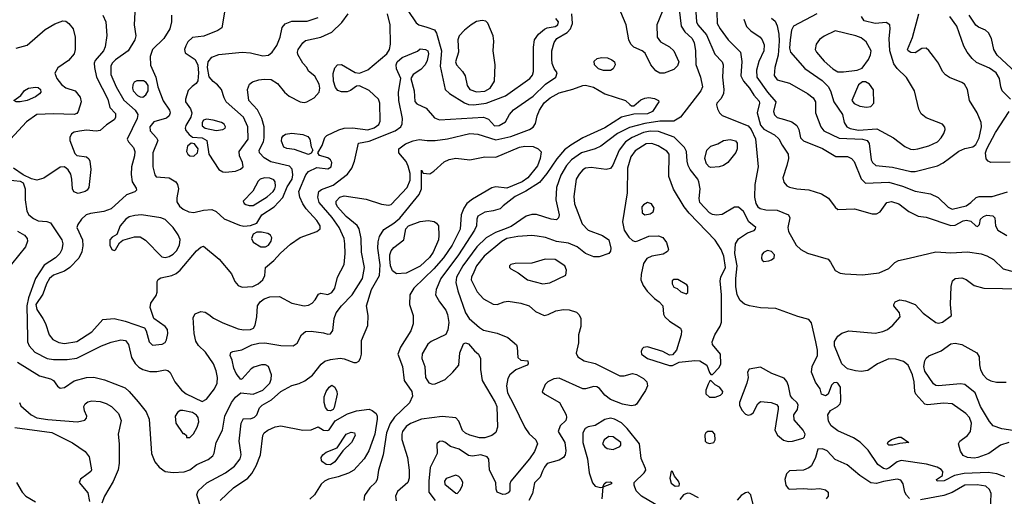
# Model space of a CAD drawing. Extents: x 1173029 to 1307123, y 522559 to 678521.
# Tile 511 of 623: x 1229111 to 1236252, y 649994 to 653452. Entities that reach past the tile are written whole.
import ezdxf

# ---------------------------------------------------------------- set-up
doc = ezdxf.new("R2010")
doc.units = 0

msp = doc.modelspace()

# ---------------------------------------------------------------- linework, layer by layer
at = {"layer": '0CON10XD'}
for points in [[(1233887.5, 653585), (1233909.1, 653405), (1233934.2, 653364.2), (1233985, 653318.5), (1234002.9, 653285), (1234012.7, 653225), (1234015.7, 653125.7), (1234048.2, 653035), (1234062.7, 652965), (1234051.1, 652935), (1233904.8, 652745.2), (1233855, 652716.6), (1233804.4, 652714.4), (1233755, 652716.3), (1233645, 652699.7), (1233535, 652670), (1233448, 652625), (1233325.8, 652534.2), (1233284.8, 652515.2), (1233185, 652485.3), (1233112.7, 652435), (1233076.2, 652393.8), (1233036.3, 652323.7), (1233005.3, 652235), (1232999.6, 652145), (1233023.1, 652035), (1233020, 652015), (1233005, 652000.8), (1232965, 652003.6), (1232858.2, 652038.2), (1232825, 652038.8), (1232784.8, 652025.2), (1232675, 651952.4), (1232619.5, 651929.5)], [(1228976.7, 652295), (1229115, 652280), (1229137.3, 652267.3), (1229150.6, 652225), (1229151.5, 652145), (1229163.7, 652063.7), (1229178.1, 652035), (1229209.9, 652009.9), (1229245, 651992.8), (1229308.6, 651988.6), (1229335, 651978.1), (1229417.5, 651855), (1229422.9, 651825), (1229416.2, 651785), (1229401.8, 651755), (1229371.8, 651725), (1229289.1, 651670.9), (1229224.4, 651575), (1229174.8, 651435), (1229163.9, 651375), (1229166.4, 651146.4), (1229168.5, 651115), (1229180, 651085), (1229220.5, 651040.5), (1229310, 650995), (1229355, 650986.2), (1229455, 650985.9), (1229525, 650996.1), (1229705, 651086), (1229775, 651111.8), (1229845, 651129.5), (1229877.5, 651125), (1229899.2, 651095), (1229922.3, 651002.3), (1229948.1, 650958.1), (1229975, 650930.5), (1230005, 650914.6), (1230055, 650900), (1230105, 650900), (1230165, 650910.8), (1230185, 650906), (1230201.7, 650891.7), (1230235.8, 650825), (1230283.8, 650763.8), (1230318.5, 650738.5), (1230435, 650681.4), (1230465, 650700), (1230524.5, 650775), (1230542.7, 650815), (1230545.3, 650855), (1230535.2, 650905.2), (1230515.9, 650955), (1230459.7, 651039.7), (1230407.5, 651087.5), (1230389.2, 651119.2), (1230377.3, 651175), (1230368.1, 651291.9), (1230382.6, 651317.4), (1230424.6, 651335.4), (1230455, 651331.1), (1230482.7, 651312.7), (1230517.1, 651287.1), (1230583.3, 651253.3), (1230695, 651208.9), (1230735, 651200.7), (1230785, 651203.9), (1230805.6, 651215), (1230817.9, 651235), (1230830, 651295), (1230834.7, 651375.3), (1230855.7, 651404.3), (1230885, 651426.7), (1230925, 651440.4), (1230995, 651444.4), (1231085, 651394.5), (1231175, 651376.7), (1231205, 651381.1), (1231231.2, 651395), (1231255, 651420), (1231279.3, 651460.7), (1231295, 651466.7), (1231345, 651458.1), (1231375, 651471.9), (1231395.6, 651505), (1231415.7, 651585), (1231463.3, 651675), (1231471.1, 651755), (1231470.4, 651825), (1231463.2, 651865), (1231428.2, 651945), (1231376.3, 652016.3), (1231283.5, 652125), (1231274.1, 652165), (1231281.5, 652205), (1231300.2, 652219.8), (1231385, 652251.4), (1231489.4, 652330.6), (1231519.2, 652375), (1231540, 652425), (1231567.5, 652555), (1231645, 652570), (1231835.2, 652644.8), (1231875.5, 652675), (1231884.6, 652695), (1231887.7, 652735), (1231860.5, 652865), (1231859.5, 652925), (1231876, 653025), (1231844.6, 653094.6), (1231841.1, 653125), (1231849.6, 653145), (1231885, 653176.3), (1231995.6, 653224.4), (1232015, 653240), (1232055, 653236), (1232072, 653225), (1232076.7, 653205), (1232066.2, 653155), (1232052.7, 653125), (1232019.4, 653090.6), (1231965.8, 653055), (1231947.5, 653025), (1231972.9, 652935), (1231977.9, 652857.9), (1231991.3, 652841.3), (1232059.4, 652809.4), (1232120.5, 652740.5), (1232155, 652724), (1232474.1, 652744.1), (1232511.1, 652731.1), (1232555, 652682.7), (1232588.8, 652685), (1232635, 652711.2), (1232663.3, 652765), (1232692.9, 652797.1), (1232835, 652897.2), (1232925, 652984), (1232998.9, 653035), (1233009.5, 653065), (1232987.7, 653097.7), (1232973.1, 653133.1), (1232969.8, 653165), (1232971.7, 653225), (1232987.1, 653285), (1233007.9, 653315), (1233081.9, 653358.1), (1233105.3, 653385), (1233121.5, 653425), (1233115.5, 653494.5)], [(1229715, 653484), (1229736.2, 653435), (1229743.8, 653336.2), (1229731.1, 653255), (1229718.9, 653225), (1229658.8, 653155), (1229651.4, 653135), (1229652.4, 653105), (1229667.4, 653035), (1229750.3, 652875), (1229764.5, 652814.5), (1229805, 652770), (1229805, 652742.5), (1229795, 652724), (1229741.2, 652688.8), (1229695, 652648.8), (1229665, 652644), (1229595, 652649.4), (1229545, 652643.3), (1229506.7, 652635), (1229487.4, 652622.6), (1229475, 652597.5), (1229475.5, 652575), (1229509.8, 652479.8), (1229525, 652466.9), (1229595.9, 652455.9), (1229612.3, 652442.3), (1229620, 652425), (1229625.8, 652365.8), (1229611.4, 652235), (1229600.8, 652215), (1229586, 652205), (1229535, 652190.4), (1229503.5, 652203.5), (1229492.9, 652225), (1229490.3, 652295), (1229481.2, 652331.2), (1229463.5, 652363.5), (1229435, 652384.5), (1229405, 652381.1), (1229285, 652302.9), (1229235, 652288.1), (1229197, 652297), (1229135, 652326.2), (1229065, 652373.8)], [(1229947.1, 653505), (1229942.2, 653415), (1229952.9, 653335), (1229945.6, 653305), (1229898.5, 653225), (1229805, 653159.6), (1229781.8, 653135), (1229772.7, 653115), (1229771.3, 653055), (1229811.7, 652965), (1229866.7, 652866.7), (1229948.4, 652795), (1229967.5, 652765), (1229962.2, 652735), (1229890, 652585), (1229899.1, 652565), (1229935.4, 652525), (1229946.3, 652496.3), (1229943.5, 652465), (1229920.9, 652385), (1229919.3, 652329.3), (1229927.8, 652275), (1229955, 652230), (1229957.5, 652215), (1229945, 652202.9), (1229885, 652180), (1229775, 652080), (1229720.2, 652059.8), (1229623.4, 652046.6), (1229594.2, 652035), (1229559.4, 652005), (1229532.5, 651965), (1229526.5, 651945), (1229565.4, 651855), (1229568.1, 651811.9), (1229562.3, 651767.7), (1229538.7, 651721.3), (1229475, 651654.5), (1229435, 651626.2), (1229355, 651597.8), (1229326.7, 651575), (1229305, 651536.5), (1229279.5, 651460.5), (1229228.9, 651385), (1229235, 651349.1), (1229279.5, 651285), (1229297.7, 651247.7), (1229323.8, 651165), (1229351.5, 651131.5), (1229395, 651110.8), (1229435, 651102.8), (1229525, 651117.2), (1229635, 651187.3), (1229714.3, 651275.7), (1229795, 651283.6), (1229875, 651265.8), (1230016.3, 651216.3), (1230028.6, 651195), (1230049.4, 651115), (1230075, 651091.1), (1230145, 651096.9), (1230165, 651109.2), (1230175, 651130), (1230184.2, 651174.2), (1230182, 651205), (1230166.4, 651226.4), (1230085, 651283.8), (1230057.5, 651365), (1230061.8, 651395), (1230099.6, 651450.4), (1230108.9, 651475), (1230107.7, 651552.3), (1230115, 651568), (1230135, 651578.9), (1230215, 651596.8), (1230245, 651609.6), (1230274.4, 651635.6), (1230394.3, 651775), (1230425, 651800.8), (1230445, 651808), (1230556.9, 651715), (1230647.5, 651607.5), (1230672.5, 651552.5), (1230695, 651524.4), (1230725, 651510.4), (1230803, 651517), (1230840, 651535), (1230875.5, 651565), (1230889.5, 651595), (1230894.5, 651655), (1230955.2, 651704.8), (1231002.8, 651757.2)], [(1230212.9, 653485), (1230213, 653437), (1230198.9, 653385), (1230156.7, 653315), (1230075, 653235.6), (1230057.9, 653185), (1230060.6, 653120.6), (1230099.4, 653035), (1230112.9, 652965), (1230151.9, 652861.9), (1230197.5, 652795), (1230202.2, 652775), (1230194.4, 652755), (1230175, 652737.5), (1230085, 652710.4), (1230055.4, 652675), (1230057.9, 652645), (1230104.4, 652595), (1230113.1, 652575), (1230077.1, 652485), (1230075.8, 652385), (1230091.2, 652325), (1230101.7, 652311.7), (1230195, 652303.8), (1230244.3, 652274.3), (1230255.5, 652255.5), (1230261.8, 652225), (1230249.8, 652160.2), (1230250.8, 652130.8), (1230268.9, 652098.9), (1230296.9, 652076.9), (1230337.1, 652057.1), (1230375, 652053.8), (1230445, 652069.5), (1230505, 652073.5), (1230535, 652060.6), (1230595, 652006.7), (1230705, 651960), (1230735.5, 651954.5), (1230785, 651957.5), (1230830, 651975), (1230867.7, 652035), (1230955.6, 652094.4), (1231019.2, 652160.8), (1231051.5, 652238.5), (1231086.1, 652295), (1231091.9, 652325), (1231086.2, 652366.2), (1231068.3, 652388.2), (1230931.5, 652421.5), (1230885, 652448.5), (1230850.9, 652485), (1230848.5, 652505), (1230878.4, 652565), (1230885.3, 652595), (1230883.5, 652675), (1230868, 652735), (1230835, 652796.5), (1230773.6, 652865), (1230762.2, 652945), (1230777.2, 652982.8), (1230800.4, 652999.6), (1230845.4, 653014.6), (1230885, 653020.9), (1230935, 653017.5), (1230979.8, 652989.8), (1231030.9, 652925), (1231065, 652896.2), (1231145, 652856.2), (1231175, 652851.3), (1231193.8, 652855), (1231247.1, 652885), (1231282.3, 652925), (1231287.5, 652955), (1231283.3, 652985), (1231252.4, 653042.4), (1231205, 653077.5), (1231192.5, 653105), (1231165, 653136.7), (1231129.1, 653199.1), (1231125.7, 653215), (1231130.6, 653235), (1231165, 653284), (1231185, 653299.4), (1231295, 653325.4), (1231375, 653361.5), (1231448.1, 653431.9), (1231494.4, 653495)], [(1230596.2, 653505), (1230576.9, 653393.1), (1230547.1, 653372.9), (1230447.4, 653332.6), (1230365, 653323.1), (1230329.5, 653290.5), (1230315, 653261.2), (1230306.5, 653235), (1230311.2, 653211.2), (1230382.6, 653162.6), (1230402.7, 653122.7), (1230408.5, 653065), (1230402.9, 653007.1), (1230391.4, 652988.6), (1230362, 652968), (1230332.3, 652937.7), (1230312.5, 652875), (1230314.7, 652855), (1230350, 652805), (1230360, 652775), (1230352.4, 652745), (1230316.1, 652685), (1230311.8, 652665), (1230316.9, 652646.9), (1230339.1, 652619.1), (1230365, 652599.5), (1230435, 652593.8), (1230468.2, 652575), (1230482.3, 652475), (1230554.4, 652364.4), (1230585, 652347.5), (1230604.5, 652344.5), (1230675, 652353.1), (1230713.2, 652366.8), (1230732, 652385), (1230726.9, 652415), (1230705.5, 652465), (1230703.5, 652495), (1230768.2, 652585), (1230766.5, 652675), (1230734.6, 652745), (1230609.5, 652855), (1230593.9, 652883.9), (1230574.4, 652945), (1230545, 652979.4), (1230513.1, 653003.1), (1230486.3, 653036.3), (1230474, 653104), (1230477.7, 653145), (1230505, 653179.1), (1230555, 653198.9), (1230725, 653215.5), (1230785, 653211.8), (1230875, 653188.4), (1230915, 653194.6), (1230943.2, 653216.8), (1230975.2, 653264.8), (1231001.3, 653325), (1231015.5, 653395), (1231037.4, 653422.6), (1231085, 653441.8), (1231195, 653440.7), (1231275, 653467.7)], [(1231002.8, 651757.2), (1231075, 651822.9), (1231145, 651870.8), (1231265, 651915.4), (1231291.5, 651935), (1231290.9, 651955), (1231265, 651995.7), (1231189.3, 652079.3), (1231164.6, 652115), (1231142.3, 652165), (1231134.7, 652205), (1231187.3, 652325), (1231205, 652351.4), (1231265, 652378.6), (1231345, 652368.9), (1231370.6, 652385), (1231375.5, 652415), (1231364.2, 652435), (1231345, 652448.6), (1231286.4, 652466.4), (1231272.5, 652485), (1231305, 652540), (1231323.4, 652596.6), (1231339.3, 652610.7), (1231425, 652653.2), (1231464.7, 652665.3), (1231525, 652667.1), (1231635, 652652.3), (1231682.3, 652667.7), (1231715, 652692.2), (1231726.2, 652715), (1231723.8, 652845), (1231712.7, 652875), (1231645, 652936.9), (1231575, 652972), (1231555, 652970), (1231511.1, 652938.9), (1231485, 652928.4), (1231445, 652927.1), (1231418.3, 652938.2), (1231400.4, 652960.4), (1231388.2, 653005), (1231385, 653060), (1231396.7, 653103.3), (1231416.9, 653123.1), (1231445, 653125.7), (1231545, 653068.6), (1231575, 653064), (1231635, 653088.6), (1231773.1, 653205), (1231793.8, 653235), (1231799.6, 653275), (1231798.9, 653415), (1231778.6, 653495)], [(1231925, 653517.8), (1231987.7, 653427.7), (1232007.1, 653415), (1232063.8, 653396.2), (1232118.9, 653378.9), (1232135, 653353.8), (1232169.6, 653225), (1232159.8, 653115), (1232197.7, 652945), (1232227.5, 652915), (1232337.5, 652847.5), (1232365, 652836.2), (1232405, 652834.3), (1232495, 652847), (1232635, 652898.6), (1232811.5, 653025), (1232830.2, 653049.8), (1232838.2, 653075), (1232837.6, 653252.4), (1232844.3, 653305), (1232873.1, 653346.9), (1232917.6, 653382.4), (1232937.8, 653392.2), (1232995, 653402.9), (1233015.2, 653414.8), (1233018.5, 653435), (1233000.2, 653460.2)], [(1233785, 653062.9), (1233755, 653063.8), (1233725, 653081.2), (1233689.6, 653125), (1233647.5, 653207.5), (1233625, 653225.5), (1233565, 653252.1), (1233543.7, 653273.7), (1233529.8, 653305), (1233510.8, 653415), (1233471.1, 653505)], [(1233772, 653508), (1233732.5, 653415), (1233735.6, 653325), (1233759.8, 653289.8), (1233825, 653255.7), (1233855, 653225.7), (1233890.9, 653145), (1233882.7, 653117.3), (1233855, 653090), (1233785, 653062.9)], [(1234016, 653505), (1234021.1, 653435), (1234028.7, 653415), (1234092, 653342), (1234151.7, 653201.7), (1234205.5, 653145), (1234214.5, 653125), (1234207.3, 653035), (1234219.1, 652945), (1234216.7, 652915), (1234199.8, 652880.2), (1234166.7, 652845), (1234163.8, 652835), (1234171.2, 652805), (1234186.2, 652775), (1234206.8, 652756.8), (1234395, 652681.8), (1234416, 652655), (1234446.7, 652586.7), (1234466.1, 652385), (1234442.2, 652255), (1234440, 652165), (1234449.1, 652119.1), (1234464.2, 652094.2), (1234481.2, 652081.2), (1234523, 652073), (1234605, 652070), (1234686.2, 652035), (1234696, 652015), (1234682.5, 651945), (1234687.5, 651915), (1234744, 651815), (1234775.5, 651785.5), (1234825, 651758.6), (1234973.7, 651713.7), (1234992.9, 651692.9), (1235025, 651631.4), (1235062.6, 651612.6), (1235095, 651606.9), (1235225, 651600.5), (1235343.7, 651616.3), (1235415, 651647.1), (1235459.4, 651690.6), (1235484.4, 651705.6), (1235561.4, 651721.4), (1235755, 651767.3), (1235865, 651760), (1235985, 651768.7), (1236083.9, 651753.9), (1236125, 651739.1), (1236175, 651712.7), (1236245, 651644.6), (1236325, 651623.1)], [(1234166.9, 653505), (1234170, 653425), (1234190.4, 653385), (1234250, 653305), (1234338.5, 653215), (1234347.6, 653147.6), (1234341.8, 653045), (1234360.7, 653005), (1234405, 652955.4), (1234436.9, 652905), (1234475, 652860), (1234476.9, 652845), (1234460, 652775), (1234485, 652685.7), (1234507.1, 652657.1), (1234586.4, 652616.4), (1234616.8, 652586.8), (1234640.4, 652540.4), (1234685, 652476.7), (1234686.7, 652445), (1234675.6, 652395), (1234645.6, 652305), (1234653.6, 652273.6), (1234675.5, 652245.5), (1234695.5, 652235.5), (1234747.5, 652225), (1234835, 652218.5), (1234927.4, 652187.4), (1234976.3, 652156.3), (1235025, 652091.1), (1235045, 652075.5), (1235165, 652079.2), (1235295, 652044.4), (1235325, 652044.4), (1235353.2, 652056.8), (1235401.2, 652125), (1235435, 652132.9), (1235486.7, 652115), (1235560, 652060), (1235626.8, 652026.8), (1235685, 652018.2), (1235865, 651958.9), (1235895, 651961.9), (1235955, 651993.3), (1235977.7, 651997.7), (1236009.5, 651989.5), (1236045, 651956.7), (1236058.3, 651951.7), (1236072.5, 651965), (1236078.8, 652005), (1236101.2, 652025), (1236125, 652033.3), (1236168.3, 652028.3), (1236183.2, 652013.2), (1236188.6, 651955), (1236205.8, 651925), (1236270, 651885)], [(1234362.7, 653455), (1234383, 653403), (1234415, 653370.5), (1234480.6, 653325), (1234496.5, 653305), (1234509.5, 653269.5), (1234509.2, 653225), (1234472.2, 653147.8), (1234454.3, 653085.7), (1234458.6, 653035), (1234535.2, 652925), (1234594.6, 652855), (1234578.2, 652785), (1234585, 652760.6), (1234605, 652742.5), (1234657.3, 652727.3), (1234710.2, 652710.2), (1234746.7, 652685), (1234763.1, 652655), (1234773.1, 652595), (1234795, 652572.1), (1234935, 652517.9), (1235029.5, 652459.5), (1235115, 652459.3), (1235145, 652445.4), (1235162.5, 652422.5), (1235215, 652296.7), (1235245, 652264.5), (1235415, 652272.1), (1235515, 652244.1), (1235605, 652207.3), (1235717.7, 652187.7), (1235772.7, 652162.7), (1235845, 652090.5), (1235875, 652076.4), (1235975, 652101.1), (1236010.5, 652125), (1236048.2, 652161.8), (1236071.3, 652168.7), (1236165, 652168.9), (1236275, 652202.1)], [(1234565, 653462.3), (1234589.9, 653439.9), (1234605, 653405.8), (1234616.9, 653346.9), (1234619.2, 653295), (1234611.3, 653195), (1234587.1, 653105), (1234584.4, 653045.6), (1234605, 653015.7), (1234695, 652991.5), (1234825.7, 652915), (1234865.5, 652885), (1234882.1, 652855), (1234883.8, 652775), (1234920.5, 652675), (1234944.2, 652644.2), (1235055, 652591.4), (1235225, 652585.6), (1235258.9, 652575), (1235272.7, 652552.7), (1235286.2, 652435), (1235295.6, 652415), (1235320, 652395), (1235441.7, 652381.7), (1235575, 652350.7), (1235605, 652349.3), (1235767.8, 652392.2), (1235807.8, 652412.2), (1235855, 652447.1), (1235922.6, 652497.4), (1235965, 652516.2), (1236025, 652530.4), (1236045, 652546.4), (1236069.5, 652595), (1236086.2, 652675), (1236083.8, 652705), (1236055.6, 652775), (1235999.1, 652865), (1235984.6, 652945), (1235963.8, 652983.8), (1235945, 652997.1), (1235855, 653032), (1235825, 653051.2), (1235804.2, 653075), (1235774.4, 653135), (1235739.6, 653185), (1235705, 653228.9), (1235685, 653244.5), (1235655, 653242.2), (1235605, 653212.1), (1235575, 653212.5), (1235554, 653225), (1235550.8, 653235), (1235587.5, 653322.5), (1235633.5, 653495)], [(1234892.9, 653495), (1234724.3, 653405), (1234709.5, 653375), (1234698.2, 653305), (1234695.3, 653245), (1234702.5, 653215), (1234806.4, 653096.4), (1234931, 653011), (1234976, 652966), (1234992.8, 652935), (1235015.3, 652855), (1235077.7, 652765), (1235090.8, 652705), (1235110, 652675), (1235135, 652661.8), (1235195, 652651), (1235328.8, 652658.8), (1235449.4, 652595), (1235531.9, 652531.9), (1235572.9, 652512.9), (1235595, 652509.6)], [(1235595, 652509.6), (1235625, 652514.7), (1235705, 652535.9), (1235766.7, 652565), (1235795.6, 652595), (1235812.9, 652625), (1235822.9, 652655), (1235821.2, 652671.2), (1235803.2, 652693.2), (1235685, 652739.1), (1235648.8, 652768.8), (1235633, 652803), (1235601.1, 652935), (1235542.7, 653032.7), (1235475, 653098.5), (1235451.2, 653131.2), (1235422.7, 653225), (1235416.4, 653315), (1235425.7, 653385.7), (1235421.4, 653415), (1235395, 653431.1), (1235315, 653423.1), (1235235, 653444.2), (1235215.8, 653475)], [(1236296.5, 652875), (1236237.9, 652935), (1236226.9, 652965), (1236218.8, 653025), (1236193.2, 653065), (1236145, 653100.9), (1236051.5, 653141.5), (1236019.3, 653169.3), (1235983.6, 653216.4), (1235959.8, 653259.8), (1235908.2, 653405), (1235857.1, 653475)], [(1236335, 653068.7), (1236200.3, 653195), (1236176.6, 653235), (1236159.6, 653315), (1236138.2, 653355), (1236115.9, 653375.9), (1236065, 653397.1), (1236045, 653411.8), (1235997.7, 653485)], [(1229085, 653245.8), (1229165, 653265.7), (1229295, 653380.4), (1229365, 653420.8), (1229425, 653443.6), (1229445, 653440.9), (1229468.1, 653425), (1229498.9, 653385), (1229513.6, 653325), (1229513.5, 653235), (1229505.5, 653205), (1229465.7, 653155), (1229387.7, 653102.3), (1229365.5, 653064.5), (1229379.6, 653025), (1229415, 652980.4), (1229445, 652957.1), (1229514.4, 652934.4), (1229548.7, 652888.7), (1229555.6, 652855), (1229534.6, 652785), (1229525, 652771.2), (1229505, 652762.7), (1229355, 652768.2), (1229235, 652762.7), (1229160.2, 652709.8), (1229044.1, 652585.9)], [(1232425, 652928.9), (1232485, 652932.9), (1232522.7, 652955), (1232553.8, 653005), (1232560, 653125), (1232544.6, 653225), (1232550.9, 653295), (1232545.9, 653335), (1232507, 653427), (1232490.8, 653440.7), (1232465, 653446.4), (1232425, 653437.5), (1232385.6, 653415), (1232336, 653375), (1232299.2, 653335), (1232288.6, 653305), (1232293.6, 653215), (1232272.5, 653145), (1232279.1, 653125), (1232323.8, 653075), (1232342.1, 653045), (1232356.4, 652975), (1232375, 652945.6), (1232425, 652928.9)], [(1235045, 653072.1), (1235085, 653073.9), (1235185, 653085.6), (1235220.3, 653099.7), (1235266.3, 653163.7), (1235282.3, 653197.7), (1235286.5, 653225), (1235250.3, 653290.3), (1235215, 653320.3), (1235175, 653335.2), (1235025, 653370), (1234945, 653332.9), (1234912, 653308), (1234887.5, 653275), (1234881.4, 653235), (1234890.6, 653215), (1234945, 653151.5), (1235008.2, 653095), (1235045, 653072.1)], [(1233395, 653082), (1233345, 653082.5), (1233310, 653095), (1233280, 653125), (1233278.8, 653151.2), (1233300.3, 653169.7), (1233331.7, 653178.3), (1233375, 653174.4), (1233405, 653161.4), (1233424, 653145), (1233430, 653125), (1233415.6, 653094.4), (1233395, 653082)], [(1229115, 652856), (1229085, 652856.7), (1229067.5, 652865), (1229119.5, 652900.5), (1229145, 652938), (1229174.5, 652955.5), (1229225, 652963.1), (1229245, 652959.4), (1229262.5, 652945), (1229264, 652925), (1229255, 652914), (1229225, 652892), (1229165, 652864.4), (1229115, 652856)], [(1229096.1, 650966.1), (1229255, 650868.6), (1229335, 650847.1), (1229355, 650834), (1229385, 650793.3), (1229405, 650778.8), (1229435, 650782.5), (1229505, 650830.9), (1229595, 650857.1), (1229647.8, 650857.8), (1229725, 650838.5), (1229875, 650780.6), (1229905.7, 650755), (1229969.4, 650679.4), (1230027.6, 650607.6), (1230049.4, 650555), (1230066.9, 650305), (1230090, 650245), (1230121.4, 650205), (1230165, 650173.8), (1230225, 650166.5), (1230305, 650172.5), (1230344.7, 650185.3), (1230394.7, 650225.3), (1230478.8, 650261.2), (1230512.4, 650287.6), (1230522, 650308), (1230536.8, 650385), (1230582.7, 650475), (1230598.8, 650575), (1230646.2, 650673.8), (1230675, 650713.5), (1230715, 650744.3), (1230805, 650735.3), (1230875, 650763.8), (1230924.8, 650815.2), (1230935.9, 650845), (1230936.2, 650875), (1230915, 650936), (1230895, 650948.6), (1230865, 650948.1), (1230808.6, 650931.4), (1230790, 650920), (1230725, 650845.8), (1230715, 650841.2), (1230681.5, 650885), (1230663, 650923), (1230651.7, 650981.7), (1230638.6, 651015), (1230643.4, 651036.6), (1230655.8, 651044.2), (1230723.1, 651056.9), (1230795, 651093.8), (1230845.5, 651105.5), (1230887.9, 651107.9), (1231005, 651087.5), (1231095, 651086.2), (1231123.3, 651105), (1231155, 651166.7), (1231185, 651189.2), (1231225, 651192.9), (1231315, 651180), (1231345, 651170), (1231365, 651172), (1231382.7, 651197.3), (1231391.8, 651285), (1231406.9, 651325), (1231445, 651375.5), (1231523.2, 651456.8), (1231596.7, 651575), (1231611.3, 651655), (1231590.6, 651765), (1231587.1, 651865), (1231573.8, 651935), (1231557.6, 651957.6), (1231479.6, 652025), (1231415.3, 652095), (1231405.3, 652115), (1231405.4, 652135), (1231432.5, 652165), (1231465, 652174.1), (1231625, 652149.6), (1231735, 652113.1), (1231785, 652105.6), (1231805, 652111.9), (1231921.3, 652235), (1231942.5, 652287.5), (1231942.7, 652335), (1231929, 652389), (1231913, 652423), (1231860, 652485), (1231861.9, 652515), (1231909.1, 652550.9), (1231965, 652573.2), (1232008.5, 652581.5), (1232065.8, 652575.8), (1232125, 652574.1), (1232215, 652587.2), (1232375, 652625.3), (1232435, 652620.7), (1232565, 652578.9), (1232674.4, 652605), (1232807.5, 652655), (1232835, 652672.2), (1232852.1, 652697.9), (1232864.7, 652755), (1232882.2, 652795), (1232915, 652847.9), (1232958.5, 652885), (1233025, 652922.1), (1233122.4, 652947.6), (1233195, 652974.5), (1233215.4, 652975.4), (1233271.7, 652961.7), (1233354, 652914), (1233503.8, 652865), (1233535.5, 652835.5), (1233547.3, 652827.3), (1233565, 652827.5), (1233615, 652869.1), (1233645, 652882.8), (1233675, 652887.1), (1233715, 652880.8), (1233744.2, 652865), (1233747.1, 652855), (1233700.5, 652785), (1233665, 652767.5), (1233565, 652767.3), (1233475, 652744.7), (1233355, 652667.5), (1233195, 652594.1), (1233107.5, 652542.5), (1233063.3, 652506.7), (1233007.5, 652442.5), (1232935, 652336.2), (1232880.6, 652269.4), (1232782.3, 652207.7), (1232705, 652168.1), (1232618.6, 652101.4), (1232595, 652080), (1232546.1, 652063.9), (1232485, 652056.4), (1232434.2, 652025.8), (1232425.5, 652005), (1232423.8, 651955), (1232410.7, 651925), (1232293.3, 651746.7), (1232165.9, 651575), (1232130.9, 651495), (1232126.9, 651455), (1232155.6, 651405), (1232201.8, 651345), (1232215, 651313.8), (1232223.8, 651255), (1232217.4, 651202.6), (1232201.5, 651168.5), (1232095, 651116.5), (1232071.7, 651098.3), (1232031.1, 651028.9), (1232028.2, 650995), (1232048.5, 650935), (1232054.5, 650855), (1232078.3, 650818.3), (1232105, 650807.5), (1232125, 650809.1), (1232197.3, 650842.7)], [(1230005, 652890.5), (1230025, 652906.9), (1230043.3, 652935), (1230043.1, 652975), (1230029.2, 652995), (1230007.8, 653007.8), (1229961.5, 653008.5), (1229942.3, 652997.7), (1229931.8, 652978.2), (1229928.5, 652955), (1229934, 652935), (1229965, 652901.2), (1229985, 652890.9), (1230005, 652890.5)], [(1235253.8, 652816.2), (1235285, 652822.5), (1235305.7, 652845), (1235303.2, 652943.2), (1235274.5, 652984.5), (1235245, 653000.8), (1235225, 653000.8), (1235195, 652978), (1235146.2, 652865), (1235162.9, 652842.9), (1235205, 652824.7), (1235253.8, 652816.2)], [(1236295, 652417.5), (1236155, 652415.5), (1236134.6, 652424.6), (1236121.6, 652441.6), (1236116.9, 652485), (1236125.8, 652515), (1236187.5, 652632.5), (1236288.5, 652785)], [(1230535, 652648.4), (1230585, 652654.6), (1230600.8, 652665), (1230604.3, 652675), (1230595, 652692.5), (1230575, 652705.4), (1230515, 652723.6), (1230465, 652729.5), (1230445, 652722.2), (1230434.1, 652705), (1230435, 652682.5), (1230455, 652664.7), (1230535, 652648.4)], [(1231205, 652473.3), (1231105, 652509.4), (1231048.3, 652518.3), (1231027.7, 652527.7), (1231010.9, 652570.9), (1231012.9, 652595), (1231020.9, 652609.1), (1231039.2, 652620.8), (1231085, 652629.5), (1231165, 652618.2), (1231200, 652605), (1231215.6, 652585), (1231225, 652530), (1231237.5, 652505), (1231225, 652482.5), (1231205, 652473.3)], [(1236255.6, 650135.6), (1236197.7, 650157.7), (1236135, 650167), (1235960.5, 650159.5), (1235891.2, 650145), (1235816.7, 650106.7), (1235765, 650104.3), (1235760, 650115), (1235804.1, 650145.9), (1235805.8, 650175), (1235795, 650188.6), (1235765, 650206.4), (1235687.1, 650227.1), (1235505, 650253.3), (1235475, 650244.2), (1235415, 650197.5), (1235395, 650191.6), (1235375.7, 650195.7), (1235335.5, 650225), (1235265, 650327.8), (1235207.4, 650387.4), (1235159.5, 650419.5), (1235045, 650469.5), (1234996.4, 650506.4), (1234978.1, 650538.1), (1234972.9, 650585), (1234992.7, 650617.3), (1235042, 650645), (1235062.5, 650665), (1235066.9, 650685), (1235064.2, 650785), (1235045, 650815.8), (1235035, 650820.8), (1235015, 650818), (1234999.3, 650800.7), (1234975.9, 650734.1), (1234955, 650723.8), (1234927.5, 650735), (1234917.5, 650775), (1234882.1, 650822.1), (1234853.8, 650895), (1234857.9, 650935), (1234898.6, 651015), (1234898, 651055), (1234886.1, 651113.9), (1234853.1, 651253.1), (1234835, 651277.5), (1234755, 651298.8), (1234595, 651357.6), (1234485, 651360.5), (1234405, 651376.1), (1234368.8, 651388.8), (1234336.9, 651415), (1234315.5, 651455), (1234305.4, 651515), (1234304.6, 651575), (1234314.7, 651665), (1234298.9, 651755), (1234302.3, 651825), (1234325, 651862.9), (1234388.8, 651905), (1234437, 651923), (1234448.8, 651935), (1234450, 651945), (1234400, 651985), (1234360.7, 652060.7), (1234325, 652092.5), (1234295, 652090.6), (1234205, 652038.6), (1234165.7, 652034.3), (1234135, 652038.5), (1234115, 652050.5), (1234045, 652126), (1234038.2, 652155), (1234047.5, 652225), (1234036.5, 652275), (1234029.1, 652295), (1233974.8, 652364.8), (1233958.9, 652395), (1233951.2, 652425), (1233947.1, 652495), (1233933.6, 652523.6), (1233859, 652599), (1233745, 652641.2), (1233685, 652642.5), (1233635, 652633.8), (1233553.2, 652596.8), (1233505, 652565.9), (1233458.4, 652505), (1233413.7, 652396.3), (1233395, 652372.5), (1233365, 652365.5), (1233255, 652378.9), (1233215, 652373.8), (1233195, 652362.9), (1233168.1, 652331.9), (1233147.3, 652295), (1233129.1, 652169.1), (1233135.3, 652115), (1233190, 651970), (1233234.7, 651924.7), (1233337.5, 651885), (1233383.1, 651855), (1233398.1, 651795), (1233395, 651772.5), (1233383.3, 651755), (1233315, 651731.1), (1233275, 651732.5), (1233215, 651754.4), (1233153.5, 651803.5), (1233090.5, 651830.5), (1233005, 651842.5), (1232925, 651872.3), (1232865, 651882.2), (1232825, 651886.9), (1232725, 651879.2), (1232645, 651864.3), (1232607.1, 651842.9), (1232480.8, 651735), (1232425.3, 651665), (1232405, 651620.6), (1232386.8, 651585), (1232385.4, 651565), (1232428.3, 651478.3), (1232475, 651426.9), (1232545, 651387.8), (1232575, 651385.6), (1232625, 651405.5), (1232655, 651410.5), (1232746.4, 651396.4), (1232806.7, 651375), (1232853.3, 651335), (1232915, 651306), (1232945, 651312), (1232999.7, 651340.3), (1233055, 651350), (1233096.4, 651346.4), (1233148.9, 651328.9), (1233169.7, 651309.7), (1233180, 651285), (1233180, 651225), (1233163.8, 651165), (1233163, 651107), (1233148.3, 651031.7), (1233158.8, 651005), (1233205, 650976), (1233285, 650956.7), (1233465, 650868), (1233495, 650867.5), (1233555, 650885.6), (1233585, 650877.5), (1233635, 650848.1), (1233658.6, 650825), (1233664.2, 650795), (1233650.7, 650760.7), (1233585, 650662), (1233575, 650654.2), (1233545, 650650), (1233482.3, 650662.3), (1233395, 650695.5), (1233355, 650726.7), (1233317.3, 650777.3), (1233297.9, 650787.9), (1233275, 650790), (1233215, 650773.1), (1233195, 650773.1), (1233025, 650850), (1232985, 650845.4), (1232940.8, 650825), (1232922.9, 650805), (1232901.7, 650751.7), (1232918.8, 650735), (1233025.6, 650675), (1233074.4, 650585), (1233077.8, 650565), (1233072.9, 650545), (1233031.9, 650505), (1233016.5, 650465), (1233065.2, 650385.2), (1233073.2, 650325), (1233067.9, 650295), (1233055.3, 650274.7), (1233023.2, 650256.8), (1232937.9, 650232.1), (1232916.4, 650205), (1232904.1, 650175.9), (1232886.1, 650133.9), (1232845, 650091.2), (1232831.1, 650015), (1232804.5, 649965)], [(1230375, 652460.9), (1230401.5, 652485), (1230404.6, 652515), (1230380, 652550), (1230355, 652556.7), (1230327.1, 652532.9), (1230320.5, 652495), (1230330.6, 652475), (1230345, 652462.9), (1230375, 652460.9)], [(1230418, 649935), (1230396.2, 650005), (1230405.5, 650035), (1230468.7, 650091.3), (1230603.5, 650165), (1230668.3, 650211.7), (1230709.1, 650265), (1230717.1, 650295), (1230715.5, 650314.5), (1230702.9, 650395), (1230718.5, 650525), (1230735, 650558), (1230785, 650557.1), (1230815, 650567.5), (1230832, 650585), (1230850, 650635), (1230870.6, 650655), (1230937, 650693), (1231005, 650754.6), (1231085, 650798.9), (1231138, 650812), (1231178.8, 650831.2), (1231235, 650871.9), (1231297.3, 650952.7), (1231325.3, 650974.7), (1231365, 650987.8), (1231435, 650995.3), (1231465, 650990.9), (1231535, 650965.4), (1231555, 650965.5), (1231570, 650975), (1231583.6, 650996.4), (1231590.7, 651025), (1231590, 651125), (1231637.2, 651232.8), (1231639.4, 651305), (1231626.8, 651376.8), (1231662.7, 651495), (1231720.5, 651595), (1231724.4, 651674.4), (1231708.6, 651795), (1231710.8, 651839.2), (1231721.1, 651878.9), (1231751.1, 651928.9), (1231825, 651975.3), (1231867.6, 652012.4), (1232007.5, 652182.5), (1232025.9, 652225), (1232025, 652360), (1232038.3, 652338.3), (1232085, 652334.2), (1232115, 652352.9), (1232188.9, 652421.1), (1232225, 652436.8), (1232273.2, 652446.8), (1232375, 652434.6), (1232484.4, 652455.6), (1232564, 652454), (1232735, 652526.5), (1232775, 652533.3), (1232835, 652530.8), (1232872.5, 652515), (1232893, 652493), (1232886.2, 652445), (1232867.6, 652392.4), (1232795.9, 652304.1), (1232755.6, 652274.4), (1232645, 652229.8), (1232565, 652239), (1232535, 652232.5), (1232395, 652149.6), (1232355, 652117.9), (1232332.2, 652085), (1232313.9, 652036.1), (1232305, 651932.9), (1232246.7, 651815), (1232185, 651722.9), (1232115, 651643.5), (1232045, 651576.7), (1231969.1, 651505), (1231940.9, 651455), (1231937.1, 651385), (1231965.4, 651305), (1231964.5, 651245), (1231947.3, 651195), (1231872.7, 651075), (1231853.1, 651025), (1231886.4, 650936.4), (1231900.4, 650835), (1231956, 650755), (1231959.9, 650720.1), (1231937.8, 650672.2), (1231830.5, 650569.5), (1231797.8, 650522.2), (1231772.4, 650455), (1231746.1, 650295), (1231712.7, 650185), (1231702.9, 650115), (1231690.8, 650095), (1231650, 650055), (1231610.9, 649999.1), (1231607.5, 649965)], [(1234135, 650877.5), (1234185, 650927.5), (1234196.7, 650955), (1234193.8, 651025), (1234136.2, 651095), (1234134, 651115), (1234152.5, 651165), (1234192.7, 651227.3), (1234202.2, 651257.8), (1234200.2, 651455), (1234191.8, 651558.2), (1234195.2, 651585), (1234230.2, 651655), (1234218.4, 651735), (1234199.3, 651785), (1234155, 651851.9), (1233967.7, 652047.7), (1233930.4, 652095), (1233852.1, 652222.1), (1233820, 652315), (1233820.6, 652475), (1233805, 652498.1), (1233742.7, 652537.3), (1233695, 652554.5), (1233655, 652551.2), (1233575, 652499.6), (1233544.1, 652455.9), (1233519.8, 652375), (1233517.8, 652195), (1233483.6, 651985), (1233495.5, 651925), (1233528.5, 651875), (1233555, 651849.5), (1233575, 651843.3), (1233593.6, 651846.4), (1233675, 651881.8), (1233745, 651883.6), (1233775, 651871.1), (1233801.5, 651835), (1233815.8, 651785), (1233810.5, 651769.5), (1233778.3, 651751.7), (1233695, 651735.6), (1233660.6, 651719.4), (1233636.5, 651683.5), (1233617.7, 651602.3), (1233616.4, 651565), (1233633.2, 651523.2), (1233661.3, 651481.3), (1233715, 651430), (1233750, 651405), (1233776.4, 651375), (1233781.5, 651315), (1233790.5, 651295), (1233824.5, 651265), (1233903.3, 651215), (1233910.9, 651195), (1233909.6, 651165), (1233875.4, 651054.6), (1233845, 651020), (1233825, 651018.8), (1233775, 651044.4), (1233665, 651079.2), (1233636, 651074), (1233625, 651063.3), (1233617.5, 651045), (1233621.4, 651025), (1233665, 650994.6), (1233825, 650942), (1233845, 650944), (1233893.1, 650966.9), (1234008.3, 650978.3), (1234045, 650975.8), (1234095.7, 650945.7), (1234115, 650892.5), (1234125, 650877.5), (1234135, 650877.5)], [(1234125, 652380), (1234111.4, 652385), (1234091.5, 652405), (1234079.5, 652445), (1234095.6, 652505), (1234125, 652534.4), (1234175, 652550), (1234215, 652575.6), (1234265, 652581.9), (1234302.3, 652572.3), (1234313.8, 652555), (1234313.8, 652515), (1234305, 652487.5), (1234248, 652415), (1234215, 652393.1), (1234185, 652384.5), (1234125, 652380)], [(1230775, 652102.9), (1230805, 652104.6), (1230905, 652167.3), (1230948.4, 652205), (1230961.3, 652225), (1230965.4, 652245), (1230964.4, 652275), (1230955, 652290.8), (1230925, 652302.7), (1230885.4, 652304.6), (1230855.4, 652294.6), (1230840.6, 652279.4), (1230801.4, 652208.6), (1230732.5, 652135), (1230738.3, 652118.3), (1230750.3, 652110.3), (1230775, 652102.9)], [(1233645, 652036.2), (1233685, 652044.2), (1233705, 652057.5), (1233713.8, 652085), (1233693.3, 652115), (1233665, 652126), (1233635, 652108.8), (1233624, 652095), (1233625, 652050), (1233645, 652036.2)], [(1230165, 651725.4), (1230195, 651733.2), (1230225, 651750), (1230248.5, 651775), (1230269.3, 651815), (1230275, 651856.7), (1230261.2, 651891.2), (1230224.7, 651944.7), (1230165, 652002.2), (1230135.4, 652015.4), (1229995, 652035.4), (1229945, 652032.1), (1229905, 652020.4), (1229881.8, 652005), (1229840, 651955), (1229815.6, 651894.4), (1229781.2, 651875), (1229764, 651855), (1229764, 651815), (1229778.8, 651785), (1229795, 651776.2), (1229805, 651783.3), (1229835, 651834), (1229858.1, 651851.9), (1229944.1, 651875.9), (1229985, 651875.4), (1230023, 651853), (1230142.4, 651732.4), (1230165, 651725.4)], [(1231845, 651606.9), (1231815, 651630.5), (1231800.2, 651665), (1231796.1, 651716.1), (1231796.6, 651745), (1231805.9, 651774.1), (1231825, 651799.6), (1231896.2, 651855), (1231912.7, 651935), (1231931.5, 651955), (1232015, 651987.4), (1232074.6, 651994.6), (1232118.2, 651988.2), (1232135, 651975.8), (1232147.5, 651955), (1232152.1, 651885), (1232147.7, 651855), (1232110.6, 651765), (1232082.9, 651727.1), (1232015, 651663.1), (1231915, 651613.3), (1231845, 651606.9)], [(1229095, 651918.6), (1229145, 651889.2), (1229165.7, 651865), (1229167.1, 651845), (1229152, 651805), (1229051.2, 651678.8)], [(1230895, 651802.9), (1230915, 651815.6), (1230933.8, 651845), (1230938.8, 651868.8), (1230929.6, 651889.6), (1230911.5, 651901.5), (1230865, 651910.6), (1230830.9, 651909.1), (1230804.3, 651895.7), (1230792.5, 651865), (1230805, 651838), (1230858.8, 651805), (1230895, 651802.9)], [(1232619.5, 651929.5), (1232562.7, 651907.3), (1232495, 651869.5), (1232426.8, 651805), (1232323.9, 651665), (1232280.2, 651585), (1232275.3, 651545.3), (1232289.4, 651485), (1232345, 651326), (1232370, 651285), (1232445, 651218.8), (1232475, 651200.4), (1232575, 651176.7), (1232651.2, 651145), (1232713.6, 651093.6), (1232720, 651075), (1232725, 651000), (1232745, 650982.5), (1232797, 650977), (1232800, 650955), (1232792.5, 650945), (1232709.1, 650910.9), (1232665.5, 650874.5), (1232651.1, 650848.9), (1232642.9, 650795), (1232648.2, 650745), (1232691.6, 650661.6), (1232774, 650494), (1232806.9, 650446.9), (1232854.1, 650404.1), (1232867.1, 650375), (1232845, 650319.2), (1232809.5, 650265), (1232674.3, 650105), (1232666.9, 650085), (1232665.6, 650035), (1232655, 650019.2), (1232635, 650008.9), (1232615, 650008.1), (1232573.3, 650025), (1232566.2, 650045), (1232564, 650095), (1232519.5, 650185), (1232513.2, 650263.2), (1232501.1, 650281.1), (1232456.1, 650296.1), (1232395, 650285.4), (1232365, 650290), (1232298.6, 650335), (1232235.5, 650355.5), (1232195, 650387.5), (1232175, 650394), (1232155, 650391.2), (1232136.2, 650375), (1232138.8, 650305), (1232087.5, 650202.5), (1232078.8, 650105), (1232079.2, 650025), (1232125, 649962.9)], [(1234508.3, 651698.3), (1234545, 651703.3), (1234565, 651710), (1234582.5, 651725), (1234586.7, 651745), (1234565, 651770), (1234535, 651776.7), (1234505, 651762.5), (1234493.8, 651745), (1234491.7, 651721.7), (1234497, 651707), (1234508.3, 651698.3)], [(1232905, 651536.2), (1232955, 651542.5), (1233071.7, 651598.3), (1233076.1, 651633.9), (1233066, 651665), (1232995, 651711.4), (1232923.4, 651713.4), (1232825, 651685.4), (1232705, 651684), (1232674.1, 651675.9), (1232662.5, 651665), (1232663.3, 651655), (1232673.3, 651645), (1232725.8, 651615.8), (1232795, 651563.5), (1232905, 651536.2)], [(1233945, 651462.5), (1233957.5, 651472.5), (1233957.5, 651515), (1233949.3, 651529.3), (1233885, 651566), (1233855, 651566.2), (1233843.6, 651556.4), (1233843.3, 651535), (1233855, 651512.5), (1233880.7, 651500.7), (1233906.4, 651476.4), (1233945, 651462.5)], [(1236224, 650364), (1236140, 650305), (1236061.2, 650275), (1236035, 650271.1), (1235985, 650276.4), (1235955, 650290), (1235935, 650322), (1235919.1, 650375), (1235930.5, 650395), (1235984.3, 650435.7), (1236008.2, 650465), (1236013.9, 650525), (1236000.3, 650565), (1235974.2, 650594.2), (1235875, 650665.3), (1235815, 650670.3), (1235695, 650656.9), (1235675, 650663.5), (1235611.1, 650735), (1235603.2, 650755), (1235598.8, 650825), (1235586.9, 650875), (1235554.4, 650944.4), (1235521.5, 650971.5), (1235465, 650989.3), (1235415, 650991.8), (1235332, 650955), (1235263.7, 650906.3), (1235215, 650899.6), (1235172.5, 650905), (1235115, 650918.7), (1235073.6, 650955), (1235020.9, 651085), (1235021.9, 651118.1), (1235044, 651156), (1235075, 651177.3), (1235125, 651194.6), (1235315, 651177.6), (1235370.9, 651189.1), (1235405, 651204.5), (1235445, 651235.5), (1235496.2, 651295), (1235491.5, 651325), (1235451.9, 651375), (1235450, 651385), (1235460, 651405), (1235495, 651418.5), (1235535, 651412.9), (1235605, 651385.4), (1235665, 651322.1), (1235755, 651255.6), (1235775, 651249.4), (1235805, 651256.7), (1235870, 651305), (1235861.5, 651385), (1235868.2, 651515), (1235877.5, 651557.5), (1235895.8, 651574.2), (1235945, 651577.8), (1235975, 651566.7), (1236035, 651524.5), (1236105, 651503.5), (1236375, 651499.4)], [(1232197.3, 650842.7), (1232253.3, 650895), (1232296, 650945), (1232303.8, 651035), (1232329.5, 651100.5), (1232345, 651107.5), (1232365, 651100), (1232409.1, 651049.1), (1232439.2, 651025), (1232452.5, 650995), (1232452.9, 650915), (1232466.4, 650835), (1232560.7, 650675), (1232571.3, 650645), (1232575.4, 650494.6), (1232563.3, 650456.7), (1232535.3, 650434.7), (1232485, 650417.2), (1232445, 650419.4), (1232375, 650438.8), (1232345, 650452), (1232321.9, 650471.9), (1232295, 650538.6), (1232275, 650564.5), (1232175, 650572.3), (1232025, 650553.1), (1231945, 650522.3), (1231915, 650499.5), (1231888.2, 650465), (1231881.8, 650445), (1231883.6, 650406.4), (1231924.5, 650275), (1231935.4, 650185), (1231935.4, 650125), (1231925.4, 650095), (1231851.7, 650028.3), (1231835.5, 649995), (1231840.9, 649960.9)], [(1236345, 650466.8), (1236234.3, 650484.3), (1236171.9, 650505), (1236145.7, 650535.7), (1236080.4, 650645), (1236042.2, 650745), (1235965, 650804.4), (1235935, 650811.1), (1235775, 650794.5), (1235755, 650798.6), (1235739.7, 650809.7), (1235675, 650900.8), (1235667.8, 650935), (1235675, 650976.2), (1235685, 650996.2), (1235705, 651013.8), (1235795, 651048.5), (1235865, 651101.1), (1235895, 651105.5), (1235945, 651094.5), (1236052.9, 651035), (1236070.9, 651005), (1236071.5, 650948.5), (1236080.9, 650910.9), (1236100, 650875), (1236125, 650847.5), (1236155, 650831.2), (1236195, 650822.5), (1236265, 650821.5)], [(1234685, 650391.9), (1234715, 650394.2), (1234794.2, 650415.8), (1234804.1, 650425.9), (1234806.9, 650445), (1234794.5, 650475), (1234728.9, 650548.9), (1234725.7, 650585), (1234751.9, 650625), (1234756.9, 650656.9), (1234748.6, 650675), (1234715, 650704), (1234702.6, 650722.6), (1234686.6, 650796.6), (1234675, 650826.7), (1234655, 650850), (1234565.5, 650885.5), (1234485, 650931.9), (1234403, 650917), (1234388.8, 650895), (1234394.2, 650855), (1234385.6, 650815), (1234332.5, 650675), (1234331.8, 650655), (1234348, 650618), (1234375, 650591.1), (1234395, 650583.1), (1234415, 650586.7), (1234431.3, 650598.7), (1234464.7, 650665.3), (1234485, 650680.9), (1234562.5, 650675), (1234601.3, 650661.3), (1234611.4, 650645), (1234612.7, 650627.3), (1234587.1, 650475), (1234608.3, 650438.3), (1234651.4, 650401.4), (1234685, 650391.9)], [(1234115, 650712.7), (1234155, 650713.3), (1234195, 650728), (1234208.3, 650741.7), (1234210, 650755), (1234186.7, 650785), (1234155, 650803.8), (1234125, 650833.3), (1234115, 650827.5), (1234103.4, 650806.6), (1234087.8, 650765), (1234087.4, 650737.4), (1234115, 650712.7)], [(1231365, 650614), (1231345, 650616.2), (1231328.3, 650638.3), (1231320, 650675), (1231320, 650715), (1231333.3, 650755), (1231355, 650786.2), (1231375, 650800), (1231396.2, 650785), (1231412, 650755), (1231414, 650735), (1231391.7, 650638.3), (1231383.8, 650625), (1231365, 650614)], [(1229109.6, 650675), (1229119.5, 650649.5), (1229195.2, 650585.2), (1229235, 650563.7), (1229315, 650551.1), (1229530, 650535), (1229582.5, 650547.5), (1229595, 650560), (1229596.7, 650575), (1229580, 650615), (1229575.8, 650645), (1229584.6, 650665.4), (1229605, 650679.4), (1229635, 650687.5), (1229695, 650680.9), (1229737.3, 650667.3), (1229777.1, 650645), (1229827.7, 650595), (1229847.5, 650545), (1229824.2, 650445.8), (1229832.1, 650375), (1229832.1, 650235), (1229824.7, 650185.3), (1229787.8, 650102.2), (1229725, 649995.7), (1229707.6, 649945)], [(1230345, 650420), (1230372.3, 650447.7), (1230398, 650495), (1230410, 650535), (1230405.8, 650565), (1230393.2, 650583.2), (1230363.2, 650603.2), (1230295, 650617.1), (1230275, 650615.7), (1230255, 650602.5), (1230238.5, 650575), (1230243.5, 650525), (1230295, 650450), (1230305, 650450), (1230320, 650435), (1230321.7, 650421.7), (1230345, 650420)], [(1230565, 649964.2), (1230661.4, 650055), (1230765.6, 650125), (1230795, 650160.6), (1230825.6, 650214.4), (1230857.4, 650295), (1230875.5, 650435), (1230884.7, 650455.3), (1230911.4, 650475), (1230965, 650498.7), (1231005, 650505.3), (1231165, 650474.4), (1231225, 650477.5), (1231275, 650497.5), (1231315, 650474), (1231345, 650470.8), (1231355, 650476), (1231398.2, 650541.8), (1231487.7, 650592.3), (1231555, 650613.2), (1231645, 650625.6), (1231667.1, 650617.1), (1231695.5, 650595.5), (1231704.4, 650575), (1231704.5, 650555), (1231687.7, 650445), (1231644.1, 650325), (1231609.6, 650265), (1231535.5, 650185), (1231497, 650163), (1231420, 650135), (1231351.3, 650118.7), (1231321.5, 650105), (1231298.7, 650081.3), (1231249.4, 650005), (1231216.4, 649973.6)], [(1233756, 649916), (1233620, 649995), (1233581.9, 650035), (1233567.5, 650075), (1233568, 650095), (1233640, 650165), (1233651.4, 650185), (1233650, 650195), (1233618.9, 650268.9), (1233605.3, 650375), (1233517, 650487), (1233475, 650528), (1233425, 650553.3), (1233395, 650560.3), (1233355, 650552.5), (1233285, 650507.5), (1233235, 650497.1), (1233212.5, 650485), (1233195.6, 650455), (1233195.4, 650385), (1233228.5, 650265), (1233242.1, 650165), (1233265, 650091.2), (1233285, 650067.5), (1233322.5, 650057.5), (1233340, 650060), (1233350, 650085), (1233365, 650098), (1233395, 650098.8), (1233402.5, 650095), (1233402.5, 650085), (1233340, 650060), (1233332.5, 649975)], [(1229075, 650493.1), (1229345, 650457.4), (1229495, 650382.7), (1229585, 650319.4), (1229615, 650280), (1229632.9, 650187.1), (1229626.3, 650173.7), (1229597.9, 650152.1), (1229552, 650118), (1229542.9, 650095), (1229605, 650018.8), (1229616.2, 649956.2)], [(1231365, 650222.1), (1231335, 650224.5), (1231307.1, 650245), (1231300, 650255), (1231298.6, 650275), (1231308.6, 650295), (1231334.7, 650315.3), (1231414.4, 650345.6), (1231480, 650445), (1231515, 650460), (1231540, 650455), (1231544, 650435), (1231517.5, 650385), (1231455.7, 650324.3), (1231395.6, 650245), (1231365, 650222.1)], [(1234115, 650378), (1234145, 650384), (1234156.2, 650405), (1234153.3, 650445), (1234135, 650463.8), (1234102.5, 650465), (1234087.5, 650455), (1234080.7, 650439.3), (1234082.5, 650395), (1234092.5, 650385), (1234115, 650378)], [(1233415, 650334.7), (1233462.9, 650355), (1233471.1, 650365), (1233470.5, 650385), (1233415, 650426.2), (1233385, 650429.2), (1233350, 650405), (1233339.3, 650375), (1233351.8, 650355), (1233372.1, 650342.1), (1233415, 650334.7)], [(1235445, 650364.4), (1235415, 650366.2), (1235406.2, 650375), (1235409.7, 650390.3), (1235435, 650405.7), (1235485, 650422.5), (1235505, 650422.5), (1235560, 650385), (1235495, 650378), (1235445, 650364.4)], [(1236284.8, 650385.2), (1236224, 650364)], [(1235565, 649978.9), (1235541.9, 650001.9), (1235530.9, 650025), (1235519.6, 650085), (1235501.8, 650111.8), (1235475, 650118.9), (1235377.2, 650102.8), (1235325, 650087.1), (1235285, 650090.8), (1235205.3, 650145.3), (1235113.1, 650223.1), (1235025, 650262.2), (1234968.6, 650325), (1234935, 650339.2), (1234900, 650335), (1234884.2, 650275), (1234853.8, 650215), (1234835, 650200), (1234795, 650184.2), (1234695, 650178), (1234673.1, 650156.9), (1234660.4, 650115), (1234667.5, 650075), (1234685, 650050), (1234695, 650045.8), (1234795, 650050.5), (1234855, 650045.4), (1234915, 650050.8), (1234955, 650042.1), (1234974.6, 650024.6), (1234975.5, 649995), (1234960, 649975)], [(1233865, 650068.8), (1233895, 650070), (1233896.7, 650085), (1233888.8, 650105), (1233860.3, 650140.3), (1233846.2, 650175), (1233835, 650177.5), (1233827.5, 650125), (1233835, 650088.8), (1233865, 650068.8)], [(1232285, 650013.8), (1232305, 650038), (1232323.3, 650075), (1232325.5, 650095), (1232316.5, 650116.5), (1232295, 650138.1), (1232275, 650146.7), (1232205, 650122.5), (1232190.9, 650105), (1232195, 650083.1), (1232275, 650016), (1232285, 650013.8)], [(1229088.1, 650095), (1229128.8, 650025), (1229154.5, 649995), (1229225, 649953.9)], [(1236150, 649825), (1236158.2, 650015), (1236144.7, 650044.7), (1236118.1, 650068.1), (1236055, 650078.4), (1235965, 650075.7), (1235875, 650023), (1235815, 649999.5), (1235645, 649968)], [(1234035, 649983.8), (1233975, 650013.8), (1233955, 650016.7), (1233925, 650003.8), (1233900, 649970)], [(1234434.6, 649914.6), (1234415, 650003.8), (1234395, 650024.4), (1234375, 650020), (1234345, 649999.2), (1234314.4, 649965.6)]]:
    msp.add_lwpolyline(points, dxfattribs=at)

doc.saveas('drawing.dxf')
